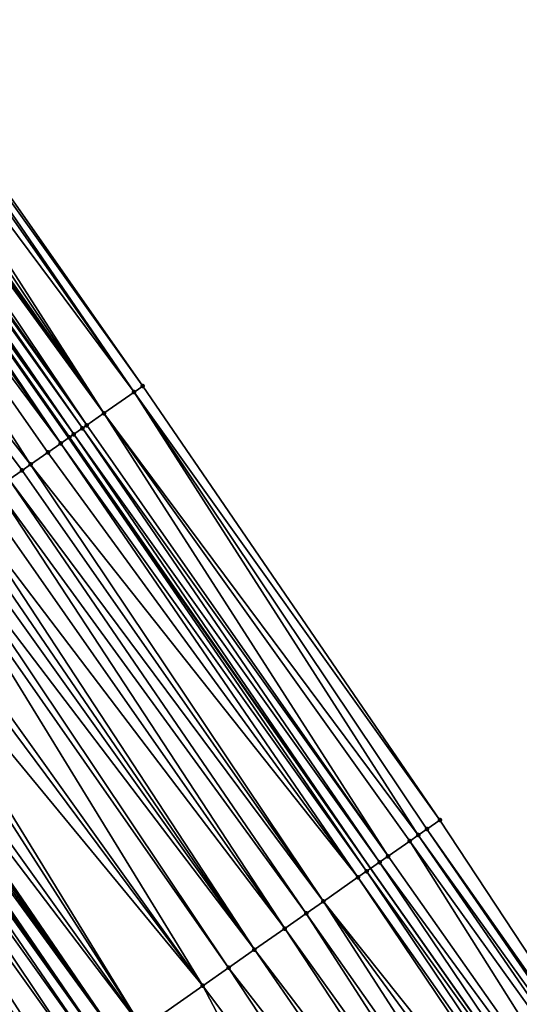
# Model space of a CAD drawing. Header units: feet. Extents: x 2004186 to 2014793, y 836912 to 864902.
# Tile 508 of 656: x 2007007 to 2007026, y 852502 to 852540. Entities that reach past the tile are written whole.
import ezdxf

# ---------------------------------------------------------------- set-up
doc = ezdxf.new("R2010")
doc.units = ezdxf.units.FT
doc.header["$LTSCALE"] = 100
doc.header["$MEASUREMENT"] = 0
for name, color, linetype, lineweight in [('EP_Travel Lane', 5, 'Continuous', 40), ('GPL_Skip Line', 2, 'Continuous', 40), ('Road Shots', 4, 'Continuous', 200), ('Road X-Section', 30, 'Continuous', 13)]:
    doc.layers.add(name, color=color, linetype=linetype, lineweight=lineweight)
doc.layers.add('I-77 SB_MM21-27-Surface-Border', color=7, linetype='Continuous')
doc.layers.add('I-77 SB_MM21-27-Surface-TIN', color=7, linetype='Continuous')

msp = doc.modelspace()

# ---------------------------------------------------------------- linework, layer by layer
at = {"layer": 'EP_Travel Lane'}
msp.add_polyline3d([(2007066.194967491, 852442.3457257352, 438.2838835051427), (2007054.552976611, 852458.6080466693, 438.3283688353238), (2007042.911112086, 852474.8701911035, 438.4318690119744), (2007031.269239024, 852491.1323474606, 438.5313843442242), (2007019.841308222, 852507.3792103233, 438.5970816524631), (2007008.371335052, 852523.7632022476, 438.6655144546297), (2006996.901382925, 852540.1471641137, 438.7439481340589), (2006985.493710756, 852556.4535754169, 438.8111852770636), (2006974.173259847, 852572.9411994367, 438.8864009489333), (2006962.852766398, 852589.4288854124, 438.942333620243), (2006951.532306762, 852605.9165221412, 439.0135854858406), (2006940.301695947, 852622.2977276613, 439.1195573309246), (2006929.207388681, 852638.9384280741, 439.1861903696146), (2006918.113056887, 852655.5791652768, 439.2401177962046), (2006907.018745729, 852672.2198715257, 439.3047509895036)], dxfattribs=at)
at = {"layer": 'GPL_Skip Line'}
msp.add_polyline3d([(2007045.161990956, 852451.8740535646, 438.7574871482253), (2007033.509610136, 852468.1287316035, 438.845002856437), (2007021.857214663, 852484.3834300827, 438.9256768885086), (2007010.356509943, 852500.7456406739, 438.9807652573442), (2006998.896041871, 852517.1362766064, 439.0496596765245), (2006987.435584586, 852533.5268971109, 439.1236770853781), (2006975.981958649, 852549.9221854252, 439.2124183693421), (2006964.662995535, 852566.4109326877, 439.2660621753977), (2006953.344078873, 852582.8996122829, 439.3407695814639), (2006942.025176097, 852599.3882716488, 439.4217740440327), (2006930.715798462, 852615.8832896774, 439.5228346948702), (2006919.595268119, 852632.5064717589, 439.5836695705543), (2006908.474745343, 852649.1296425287, 439.6484099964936), (2006897.354235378, 852665.7527941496, 439.719761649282), (2006886.239608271, 852682.3798579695, 439.7865050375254)], dxfattribs=at)
at = {"layer": 'I-77 SB_MM21-27-Surface-Border', "color": 3, "linetype": 'ByBlock', "lineweight": -2}
msp.add_polyline3d([(2006908.82316913, 852673.4276597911, 439.144924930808), (2006920.608461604, 852657.2495523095, 438.9972863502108), (2006931.729003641, 852640.6263527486, 438.9425079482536), (2006943.181948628, 852624.2256577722, 438.8556095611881), (2006954.390288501, 852607.8796791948, 438.7491176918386), (2006965.709188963, 852591.3910231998, 438.6670639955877), (2006977.028139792, 852574.9022938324, 438.6078349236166), (2006988.511936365, 852558.5268158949, 438.5294747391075), (2006999.727287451, 852542.124224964, 438.4841069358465), (2007011.187710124, 852525.7336539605, 438.3936418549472), (2007022.48432202, 852509.2283395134, 438.3490504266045), (2007033.396854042, 852492.6584967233, 438.3234815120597), (2007044.399152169, 852475.937564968, 438.2875672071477), (2007056.214043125, 852459.7994650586, 438.1822470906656), (2007068.354014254, 852443.8944378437, 438.0692178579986)], dxfattribs=at)
at = {"layer": 'I-77 SB_MM21-27-Surface-TIN', "color": 128, "linetype": 'ByBlock', "lineweight": -2}
for points in [[(2006999.399529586, 852541.8949330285, 438.5110773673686), (2006998.907896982, 852541.5509891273, 438.553524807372), (2007010.859967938, 852525.5043396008, 438.4280588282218)], [(2006999.563410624, 852542.0095759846, 438.4985921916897), (2006999.399529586, 852541.8949330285, 438.5110773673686), (2007010.859967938, 852525.5043396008, 438.4280588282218)], [(2006999.563410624, 852542.0095759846, 438.4985921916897), (2007011.187710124, 852525.7336539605, 438.3936418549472), (2006999.727287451, 852542.124224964, 438.4841069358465)], [(2006999.563410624, 852542.0095759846, 438.4985921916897), (2007010.859967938, 852525.5043396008, 438.4280588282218), (2007011.187710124, 852525.7336539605, 438.3936418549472)], [(2006998.907896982, 852541.5509891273, 438.553524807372), (2006998.580126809, 852541.3217147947, 438.574649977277), (2007009.712855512, 852524.7017604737, 438.541501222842)], [(2006998.907896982, 852541.5509891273, 438.553524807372), (2007009.712855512, 852524.7017604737, 438.541501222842), (2007010.859967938, 852525.5043396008, 438.4280588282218)], [(2006998.252369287, 852541.0924223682, 438.6017833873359), (2006998.088498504, 852540.9777647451, 438.6191390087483), (2007009.712855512, 852524.7017604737, 438.541501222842)], [(2006998.580126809, 852541.3217147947, 438.574649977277), (2006998.252369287, 852541.0924223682, 438.6017833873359), (2007009.712855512, 852524.7017604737, 438.541501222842)], [(2006997.924638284, 852540.8630920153, 438.6415109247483), (2006997.596927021, 852540.6337334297, 438.6906135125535), (2007009.057373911, 852524.2431277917, 438.6116510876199)], [(2006998.088498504, 852540.9777647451, 438.6191390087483), (2006997.924638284, 852540.8630920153, 438.6415109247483), (2007009.712855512, 852524.7017604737, 438.541501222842)], [(2006997.924638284, 852540.8630920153, 438.6415109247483), (2007009.057373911, 852524.2431277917, 438.6116510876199), (2007009.712855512, 852524.7017604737, 438.541501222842)], [(2006997.105288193, 852540.2897984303, 438.7301049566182), (2006996.941402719, 852540.1751618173, 438.7404838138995), (2007008.565740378, 852523.8991852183, 438.6536579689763)], [(2006997.269180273, 852540.4044255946, 438.7228636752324), (2006997.105288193, 852540.2897984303, 438.7301049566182), (2007008.565740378, 852523.8991852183, 438.6536579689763)], [(2006997.433060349, 852540.5190699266, 438.7099216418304), (2006997.269180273, 852540.4044255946, 438.7228636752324), (2007008.893500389, 852524.1284740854, 438.6277061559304)], [(2006997.269180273, 852540.4044255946, 438.7228636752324), (2007008.565740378, 852523.8991852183, 438.6536579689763), (2007008.893500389, 852524.1284740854, 438.6277061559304)], [(2006997.596927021, 852540.6337334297, 438.6906135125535), (2006997.433060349, 852540.5190699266, 438.7099216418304), (2007009.057373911, 852524.2431277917, 438.6116510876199)], [(2006997.433060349, 852540.5190699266, 438.7099216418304), (2007008.893500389, 852524.1284740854, 438.6277061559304), (2007009.057373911, 852524.2431277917, 438.6116510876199)], [(2006996.613647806, 852539.9458656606, 438.7688559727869), (2006996.121991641, 852539.6019554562, 438.8001138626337), (2007008.074087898, 852523.5552697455, 438.6866657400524)], [(2006996.613647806, 852539.9458656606, 438.7688559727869), (2007008.074087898, 852523.5552697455, 438.6866657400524), (2006996.901382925, 852540.1471641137, 438.7439481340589)], [(2006996.941402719, 852540.1751618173, 438.7404838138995), (2006996.901382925, 852540.1471641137, 438.7439481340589), (2007008.371335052, 852523.7632022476, 438.6655144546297)], [(2007008.074087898, 852523.5552697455, 438.6866657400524), (2007008.371335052, 852523.7632022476, 438.6655144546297), (2006996.901382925, 852540.1471641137, 438.7439481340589)], [(2006996.941402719, 852540.1751618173, 438.7404838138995), (2007008.371335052, 852523.7632022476, 438.6655144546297), (2007008.401853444, 852523.7845506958, 438.6633428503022)], [(2006996.941402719, 852540.1751618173, 438.7404838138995), (2007008.401853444, 852523.7845506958, 438.6633428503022), (2007008.565740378, 852523.8991852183, 438.6536579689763)], [(2006996.121991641, 852539.6019554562, 438.8001138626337), (2006994.646955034, 852538.5703222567, 438.8615399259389), (2007006.926866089, 852522.7528470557, 438.7481608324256)], [(2006996.121991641, 852539.6019554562, 438.8001138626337), (2007007.582427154, 852523.2113660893, 438.7157495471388), (2007008.074087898, 852523.5552697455, 438.6866657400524)], [(2006996.121991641, 852539.6019554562, 438.8001138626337), (2007006.926866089, 852522.7528470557, 438.7481608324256), (2007007.582427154, 852523.2113660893, 438.7157495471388)], [(2006994.646955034, 852538.5703222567, 438.8615399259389), (2007006.599080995, 852522.523594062, 438.7622003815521), (2007006.926866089, 852522.7528470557, 438.7481608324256)], [(2006994.646955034, 852538.5703222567, 438.8615399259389), (2007006.107404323, 852522.1797131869, 438.78371944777), (2007006.599080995, 852522.523594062, 438.7622003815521)], [(2007010.859967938, 852525.5043396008, 438.4280588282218), (2007022.48432202, 852509.2283395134, 438.3490504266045), (2007011.187710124, 852525.7336539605, 438.3936418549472)], [(2007010.859967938, 852525.5043396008, 438.4280588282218), (2007009.712855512, 852524.7017604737, 438.541501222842), (2007021.664934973, 852508.6550987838, 438.4200930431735)], [(2007010.859967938, 852525.5043396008, 438.4280588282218), (2007021.992695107, 852508.8843874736, 438.3942003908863), (2007022.48432202, 852509.2283395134, 438.3490504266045)], [(2007010.859967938, 852525.5043396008, 438.4280588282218), (2007021.664934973, 852508.6550987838, 438.4200930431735), (2007021.992695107, 852508.8843874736, 438.3942003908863)], [(2007009.712855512, 852524.7017604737, 438.541501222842), (2007009.057373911, 852524.2431277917, 438.6116510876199), (2007020.517829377, 852507.8525098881, 438.5367782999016)], [(2007009.712855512, 852524.7017604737, 438.541501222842), (2007021.337180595, 852508.4258018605, 438.4487197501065), (2007021.664934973, 852508.6550987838, 438.4200930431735)], [(2007009.712855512, 852524.7017604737, 438.541501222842), (2007020.517829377, 852507.8525098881, 438.5367782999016), (2007021.337180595, 852508.4258018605, 438.4487197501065)], [(2007009.057373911, 852524.2431277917, 438.6116510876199), (2007008.893500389, 852524.1284740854, 438.6277061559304), (2007020.517829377, 852507.8525098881, 438.5367782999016)], [(2007008.565740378, 852523.8991852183, 438.6536579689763), (2007008.401853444, 852523.7845506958, 438.6633428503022), (2007019.841308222, 852507.3792103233, 438.5970816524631)], [(2007008.893500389, 852524.1284740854, 438.6277061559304), (2007008.565740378, 852523.8991852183, 438.6536579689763), (2007020.190083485, 852507.623200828, 438.5694352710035)], [(2007008.565740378, 852523.8991852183, 438.6536579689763), (2007019.841308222, 852507.3792103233, 438.5970816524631), (2007020.190083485, 852507.623200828, 438.5694352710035)], [(2007008.893500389, 852524.1284740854, 438.6277061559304), (2007020.190083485, 852507.623200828, 438.5694352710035), (2007020.517829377, 852507.8525098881, 438.5367782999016)], [(2007008.074087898, 852523.5552697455, 438.6866657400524), (2007007.582427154, 852523.2113660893, 438.7157495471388), (2007019.370671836, 852507.0499952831, 438.6287942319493)], [(2007008.074087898, 852523.5552697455, 438.6866657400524), (2007019.698443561, 852507.2792673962, 438.6084061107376), (2007008.371335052, 852523.7632022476, 438.6655144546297)], [(2007008.074087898, 852523.5552697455, 438.6866657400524), (2007019.370671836, 852507.0499952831, 438.6287942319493), (2007019.698443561, 852507.2792673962, 438.6084061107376)], [(2007008.401853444, 852523.7845506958, 438.6633428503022), (2007008.371335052, 852523.7632022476, 438.6655144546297), (2007019.841308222, 852507.3792103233, 438.5970816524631)], [(2007019.698443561, 852507.2792673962, 438.6084061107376), (2007019.841308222, 852507.3792103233, 438.5970816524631), (2007008.371335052, 852523.7632022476, 438.6655144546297)], [(2007007.582427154, 852523.2113660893, 438.7157495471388), (2007006.926866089, 852522.7528470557, 438.7481608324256), (2007019.370671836, 852507.0499952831, 438.6287942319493)], [(2007006.926866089, 852522.7528470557, 438.7481608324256), (2007006.599080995, 852522.523594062, 438.7622003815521), (2007018.059554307, 852506.1329506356, 438.6958007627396)], [(2007006.926866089, 852522.7528470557, 438.7481608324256), (2007018.059554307, 852506.1329506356, 438.6958007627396), (2007019.370671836, 852507.0499952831, 438.6287942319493)], [(2007006.599080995, 852522.523594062, 438.7622003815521), (2007006.107404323, 852522.1797131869, 438.78371944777), (2007018.059554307, 852506.1329506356, 438.6958007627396)], [(2007006.107404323, 852522.1797131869, 438.78371944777), (2007005.615722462, 852521.835839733, 438.8027742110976), (2007017.403974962, 852505.6744577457, 438.7195301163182)], [(2007006.107404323, 852522.1797131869, 438.78371944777), (2007017.403974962, 852505.6744577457, 438.7195301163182), (2007018.059554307, 852506.1329506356, 438.6958007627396)], [(2007005.615722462, 852521.835839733, 438.8027742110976), (2007005.124039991, 852521.491967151, 438.8215394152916), (2007016.584510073, 852505.1013283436, 438.7536047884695)], [(2007005.615722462, 852521.835839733, 438.8027742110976), (2007016.584510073, 852505.1013283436, 438.7536047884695), (2007017.403974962, 852505.6744577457, 438.7195301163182)], [(2007005.124039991, 852521.491967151, 438.8215394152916), (2007004.468469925, 852521.03346099, 438.8496761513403), (2007016.584510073, 852505.1013283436, 438.7536047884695)], [(2007004.140670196, 852520.8042289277, 438.8567651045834), (2007003.812875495, 852520.5749896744, 438.8662419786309), (2007015.437250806, 852504.2989592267, 438.7973093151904)], [(2007004.468469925, 852521.03346099, 438.8496761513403), (2007004.140670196, 852520.8042289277, 438.8567651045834), (2007015.437250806, 852504.2989592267, 438.7973093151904)], [(2007004.468469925, 852521.03346099, 438.8496761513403), (2007015.437250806, 852504.2989592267, 438.7973093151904), (2007016.584510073, 852505.1013283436, 438.7536047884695)], [(2007003.812875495, 852520.5749896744, 438.8662419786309), (2007003.321192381, 852520.2311180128, 438.8847015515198), (2007015.437250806, 852504.2989592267, 438.7973093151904)], [(2007003.321192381, 852520.2311180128, 438.8847015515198), (2007002.993399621, 852520.001875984, 438.8950999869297), (2007014.453884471, 852503.6112160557, 438.8341771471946)], [(2007003.321192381, 852520.2311180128, 438.8847015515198), (2007014.453884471, 852503.6112160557, 438.8341771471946), (2007015.437250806, 852504.2989592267, 438.7973093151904)], [(2007002.993399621, 852520.001875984, 438.8950999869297), (2007001.846134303, 852519.1995155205, 438.9359320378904), (2007013.47049961, 852502.9234993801, 438.8622467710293)], [(2007002.993399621, 852520.001875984, 438.8950999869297), (2007013.47049961, 852502.9234993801, 438.8622467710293), (2007014.453884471, 852503.6112160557, 438.8341771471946)], [(2007001.518352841, 852518.9702573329, 438.951696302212), (2007000.698887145, 852518.3971290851, 438.9853882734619), (2007013.47049961, 852502.9234993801, 438.8622467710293)], [(2007001.846134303, 852519.1995155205, 438.9359320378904), (2007001.518352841, 852518.9702573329, 438.951696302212), (2007013.47049961, 852502.9234993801, 438.8622467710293)], [(2007000.698887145, 852518.3971290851, 438.9853882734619), (2007000.371095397, 852518.1678856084, 438.9962676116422), (2007011.175995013, 852501.3187412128, 438.9562750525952)], [(2007000.698887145, 852518.3971290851, 438.9853882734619), (2007011.175995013, 852501.3187412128, 438.9562750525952), (2007013.47049961, 852502.9234993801, 438.8622467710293)], [(2007000.371095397, 852518.1678856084, 438.9962676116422), (2006999.551627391, 852517.5947606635, 439.0288628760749), (2007011.175995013, 852501.3187412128, 438.9562750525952)], [(2006999.551627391, 852517.5947606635, 439.0288628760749), (2006999.059939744, 852517.2508954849, 439.0451696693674), (2007011.175995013, 852501.3187412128, 438.9562750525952)], [(2006998.732143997, 852517.021657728, 439.0541496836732), (2007010.356509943, 852500.7456406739, 438.9807652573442), (2006998.896041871, 852517.1362766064, 439.0496596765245)], [(2006999.059939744, 852517.2508954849, 439.0451696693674), (2006998.896041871, 852517.1362766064, 439.0496596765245), (2007010.356509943, 852500.7456406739, 438.9807652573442)], [(2006999.059939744, 852517.2508954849, 439.0451696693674), (2007010.356509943, 852500.7456406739, 438.9807652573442), (2007011.175995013, 852501.3187412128, 438.9562750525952)], [(2006998.240406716, 852516.6778635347, 439.0468847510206), (2006997.912634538, 852516.4485920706, 439.0670576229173), (2007009.537013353, 852500.1725566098, 438.9997848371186)], [(2006998.404311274, 852516.7924728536, 439.0455692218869), (2006998.240406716, 852516.6778635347, 439.0468847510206), (2007009.864810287, 852500.4017926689, 438.9913689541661)], [(2006998.240406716, 852516.6778635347, 439.0468847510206), (2007009.537013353, 852500.1725566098, 438.9997848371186), (2007009.864810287, 852500.4017926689, 438.9913689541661)], [(2006998.568230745, 852516.9070608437, 439.051336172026), (2006998.404311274, 852516.7924728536, 439.0455692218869), (2007009.864810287, 852500.4017926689, 438.9913689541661)], [(2006998.732143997, 852517.021657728, 439.0541496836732), (2006998.568230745, 852516.9070608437, 439.051336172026), (2007010.356509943, 852500.7456406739, 438.9807652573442)], [(2006998.568230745, 852516.9070608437, 439.051336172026), (2007009.864810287, 852500.4017926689, 438.9913689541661), (2007010.356509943, 852500.7456406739, 438.9807652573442)], [(2006997.912634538, 852516.4485920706, 439.0670576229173), (2006997.420955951, 852516.1047139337, 439.0876674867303), (2007009.045336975, 852499.8286753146, 439.0214429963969)], [(2006997.912634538, 852516.4485920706, 439.0670576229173), (2007009.045336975, 852499.8286753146, 439.0214429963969), (2007009.537013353, 852500.1725566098, 438.9997848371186)], [(2006997.420955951, 852516.1047139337, 439.0876674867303), (2006996.273694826, 852515.3023474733, 439.1304907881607), (2007008.225868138, 852499.2555515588, 439.053642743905)], [(2006997.420955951, 852516.1047139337, 439.0876674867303), (2007008.225868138, 852499.2555515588, 439.053642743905), (2007009.045336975, 852499.8286753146, 439.0214429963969)], [(2006996.273694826, 852515.3023474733, 439.1304907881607), (2006995.618121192, 852514.8438464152, 439.1569330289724), (2007007.406387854, 852498.6824441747, 439.0804060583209)], [(2006996.273694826, 852515.3023474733, 439.1304907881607), (2007007.406387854, 852498.6824441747, 439.0804060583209), (2007008.225868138, 852499.2555515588, 439.053642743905)], [(2006995.618121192, 852514.8438464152, 439.1569330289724), (2007006.423025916, 852497.9946947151, 439.1193621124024), (2007007.406387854, 852498.6824441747, 439.0804060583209)], [(2007021.992695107, 852508.8843874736, 438.3942003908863), (2007033.396854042, 852492.6584967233, 438.3234815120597), (2007022.48432202, 852509.2283395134, 438.3490504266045)], [(2007021.992695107, 852508.8843874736, 438.3942003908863), (2007021.664934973, 852508.6550987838, 438.4200930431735), (2007033.2343347, 852492.5419314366, 438.3370014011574)], [(2007021.992695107, 852508.8843874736, 438.3942003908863), (2007033.2343347, 852492.5419314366, 438.3370014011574), (2007033.396854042, 852492.6584967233, 438.3234815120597)], [(2007021.664934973, 852508.6550987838, 438.4200930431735), (2007021.337180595, 852508.4258018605, 438.4487197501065), (2007032.909302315, 852492.3087920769, 438.3669821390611)], [(2007021.664934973, 852508.6550987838, 438.4200930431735), (2007032.909302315, 852492.3087920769, 438.3669821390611), (2007033.2343347, 852492.5419314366, 438.3370014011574)], [(2007021.337180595, 852508.4258018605, 438.4487197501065), (2007020.517829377, 852507.8525098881, 438.5367782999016), (2007031.934230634, 852491.6093384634, 438.4688182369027)], [(2007021.337180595, 852508.4258018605, 438.4487197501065), (2007031.934230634, 852491.6093384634, 438.4688182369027), (2007032.909302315, 852492.3087920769, 438.3669821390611)], [(2007020.517829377, 852507.8525098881, 438.5367782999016), (2007020.190083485, 852507.623200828, 438.5694352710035), (2007031.934230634, 852491.6093384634, 438.4688182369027)], [(2007019.698443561, 852507.2792673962, 438.6084061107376), (2007031.269239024, 852491.1323474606, 438.5313843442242), (2007019.841308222, 852507.3792103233, 438.5970816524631)], [(2007020.190083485, 852507.623200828, 438.5694352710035), (2007019.841308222, 852507.3792103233, 438.5970816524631), (2007031.284168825, 852491.1430556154, 438.5301615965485)], [(2007031.284168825, 852491.1430556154, 438.5301615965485), (2007019.841308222, 852507.3792103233, 438.5970816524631), (2007031.269239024, 852491.1323474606, 438.5313843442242)], [(2007020.190083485, 852507.623200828, 438.5694352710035), (2007031.284168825, 852491.1430556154, 438.5301615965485), (2007031.934230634, 852491.6093384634, 438.4688182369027)], [(2007019.370671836, 852507.0499952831, 438.6287942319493), (2007018.059554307, 852506.1329506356, 438.6958007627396), (2007030.471558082, 852490.5602487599, 438.5912079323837)], [(2007019.698443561, 852507.2792673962, 438.6084061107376), (2007019.370671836, 852507.0499952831, 438.6287942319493), (2007030.796609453, 852490.7933616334, 438.5700926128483)], [(2007019.370671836, 852507.0499952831, 438.6287942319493), (2007030.471558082, 852490.5602487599, 438.5912079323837), (2007030.796609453, 852490.7933616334, 438.5700926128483)], [(2007019.698443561, 852507.2792673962, 438.6084061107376), (2007030.796609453, 852490.7933616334, 438.5700926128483), (2007031.269239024, 852491.1323474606, 438.5313843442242)], [(2007018.059554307, 852506.1329506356, 438.6958007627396), (2007017.403974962, 852505.6744577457, 438.7195301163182), (2007028.846225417, 852489.3947901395, 438.661389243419)], [(2007018.059554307, 852506.1329506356, 438.6958007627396), (2007029.821432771, 852490.0940544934, 438.6229015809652), (2007030.471558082, 852490.5602487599, 438.5912079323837)], [(2007018.059554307, 852506.1329506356, 438.6958007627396), (2007028.846225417, 852489.3947901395, 438.661389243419), (2007029.821432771, 852490.0940544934, 438.6229015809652)], [(2007017.403974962, 852505.6744577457, 438.7195301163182), (2007016.584510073, 852505.1013283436, 438.7536047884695), (2007028.196092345, 852488.9286067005, 438.6894587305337)], [(2007017.403974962, 852505.6744577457, 438.7195301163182), (2007028.196092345, 852488.9286067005, 438.6894587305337), (2007028.846225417, 852489.3947901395, 438.661389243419)], [(2007016.584510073, 852505.1013283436, 438.7536047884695), (2007015.437250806, 852504.2989592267, 438.7973093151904), (2007027.545956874, 852488.4624266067, 438.7164084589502)], [(2007016.584510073, 852505.1013283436, 438.7536047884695), (2007027.545956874, 852488.4624266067, 438.7164084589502), (2007028.196092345, 852488.9286067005, 438.6894587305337)], [(2007015.437250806, 852504.2989592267, 438.7973093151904), (2007014.453884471, 852503.6112160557, 438.8341771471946), (2007026.733272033, 852487.8797231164, 438.7428567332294)], [(2007015.437250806, 852504.2989592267, 438.7973093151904), (2007026.733272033, 852487.8797231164, 438.7428567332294), (2007027.545956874, 852488.4624266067, 438.7164084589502)], [(2007014.453884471, 852503.6112160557, 438.8341771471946), (2007013.47049961, 852502.9234993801, 438.8622467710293), (2007025.432983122, 852486.947387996, 438.7883658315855)], [(2007014.453884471, 852503.6112160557, 438.8341771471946), (2007025.432983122, 852486.947387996, 438.7883658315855), (2007026.733272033, 852487.8797231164, 438.7428567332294)], [(2007013.47049961, 852502.9234993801, 438.8622467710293), (2007011.175995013, 852501.3187412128, 438.9562750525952), (2007022.832432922, 852485.0826792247, 438.8922808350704)], [(2007013.47049961, 852502.9234993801, 438.8622467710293), (2007022.832432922, 852485.0826792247, 438.8922808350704), (2007025.432983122, 852486.947387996, 438.7883658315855)]]:
    msp.add_3dface(points, dxfattribs=at)
at = {"layer": 'Road Shots', "lineweight": 100}
for p in [(2007011.187710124, 852525.7336539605, 438.3936418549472), (2007010.859967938, 852525.5043396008, 438.4280588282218), (2007009.712855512, 852524.7017604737, 438.541501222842), (2007009.057373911, 852524.2431277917, 438.6116510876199), (2007008.565740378, 852523.8991852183, 438.6536579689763), (2007008.893500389, 852524.1284740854, 438.6277061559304), (2007008.074087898, 852523.5552697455, 438.6866657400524), (2007008.401853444, 852523.7845506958, 438.6633428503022), (2007007.582427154, 852523.2113660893, 438.7157495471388), (2007006.926866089, 852522.7528470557, 438.7481608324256), (2007006.599080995, 852522.523594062, 438.7622003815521), (2007022.48432202, 852509.2283395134, 438.3490504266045), (2007021.992695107, 852508.8843874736, 438.3942003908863), (2007021.664934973, 852508.6550987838, 438.4200930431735), (2007021.337180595, 852508.4258018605, 438.4487197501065), (2007020.517829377, 852507.8525098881, 438.5367782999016), (2007020.190083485, 852507.623200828, 438.5694352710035), (2007019.370671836, 852507.0499952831, 438.6287942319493), (2007019.698443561, 852507.2792673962, 438.6084061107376), (2007018.059554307, 852506.1329506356, 438.6958007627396), (2007017.403974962, 852505.6744577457, 438.7195301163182), (2007016.584510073, 852505.1013283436, 438.7536047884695), (2007015.437250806, 852504.2989592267, 438.7973093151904), (2007014.453884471, 852503.6112160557, 438.8341771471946), (2007013.47049961, 852502.9234993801, 438.8622467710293)]:
    msp.add_point(p, dxfattribs=at)
at = {"layer": 'Road X-Section', "extrusion": (-0.5730229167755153, 0.8195311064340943, 0.003674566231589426), "elevation": -451390.4361113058, "flags": 128}
msp.add_lwpolyline([(-2133306.684502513, 2098.227622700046), (-2133307.484502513, 2098.205094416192), (-2133308.284502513, 2098.182939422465), (-2133309.084502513, 2098.163884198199), (-2133309.484502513, 2098.146758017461), (-2133309.884502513, 2098.126607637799), (-2133310.084502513, 2098.118794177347), (-2133310.284502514, 2098.113870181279), (-2133310.484502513, 2098.11226473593), (-2133310.684502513, 2098.113314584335), (-2133310.884502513, 2098.110595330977), (-2133311.084502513, 2098.102786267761), (-2133311.284502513, 2098.092703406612), (-2133311.484502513, 2098.079505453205), (-2133311.684502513, 2098.069057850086), (-2133311.884502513, 2098.062626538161), (-2133312.684502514, 2098.050606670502), (-2133313.084502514, 2098.045148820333), (-2133313.684502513, 2098.030164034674), (-2133315.884502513, 2097.965378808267), (-2133316.684502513, 2097.944014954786), (-2133317.484502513, 2097.918125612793), (-2133318.284502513, 2097.896834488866), (-2133320.284502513, 2097.835149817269), (-2133321.084502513, 2097.80870739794), (-2133322.484502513, 2097.765883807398), (-2133323.084502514, 2097.745273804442), (-2133323.484502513, 2097.725100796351), (-2133323.684502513, 2097.723785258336), (-2133323.884502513, 2097.72955224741), (-2133324.084502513, 2097.732365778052), (-2133324.484502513, 2097.723385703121), (-2133325.084502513, 2097.707078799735), (-2133326.084502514, 2097.674483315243), (-2133326.484502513, 2097.663603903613), (-2133327.484502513, 2097.629911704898), (-2133327.884502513, 2097.614147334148), (-2133329.284502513, 2097.573315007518), (-2133329.684502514, 2097.562916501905), (-2133330.284502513, 2097.54445680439), (-2133330.684502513, 2097.534979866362), (-2133331.084502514, 2097.527890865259), (-2133331.884502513, 2097.499753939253), (-2133332.484502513, 2097.480988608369), (-2133333.084502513, 2097.461933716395), (-2133333.684502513, 2097.440414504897), (-2133334.084502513, 2097.426374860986), (-2133334.884502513, 2097.393963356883), (-2133335.484502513, 2097.364879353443), (-2133335.884502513, 2097.341556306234), (-2133336.084502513, 2097.331871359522), (-2133336.484502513, 2097.305919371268), (-2133336.684502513, 2097.289864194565), (-2133337.484502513, 2097.219713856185), (-2133338.884502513, 2097.106270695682), (-2133339.284502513, 2097.071853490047)], dxfattribs=at)
at = {"layer": 'Road X-Section', "extrusion": (-0.5730229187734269, 0.8195311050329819, 0.003674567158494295), "elevation": -451410.4413151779, "flags": 128}
msp.add_lwpolyline([(-2133307.483401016, 2098.203235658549), (-2133308.283401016, 2098.186266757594), (-2133308.683401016, 2098.173126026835), (-2133309.483401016, 2098.142778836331), (-2133310.283401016, 2098.119652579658), (-2133310.883401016, 2098.10221469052), (-2133311.283401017, 2098.089691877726), (-2133312.283401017, 2098.073596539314), (-2133313.283401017, 2098.052388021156), (-2133314.283401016, 2098.024270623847), (-2133316.083401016, 2097.969629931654), (-2133316.683401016, 2097.954114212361), (-2133319.483401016, 2097.871508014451), (-2133320.683401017, 2097.832551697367), (-2133321.683401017, 2097.805788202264), (-2133322.683401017, 2097.773588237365), (-2133323.283401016, 2097.751929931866), (-2133323.683401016, 2097.743513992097), (-2133324.283401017, 2097.732910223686), (-2133325.283401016, 2097.708419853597), (-2133328.083401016, 2097.614390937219), (-2133329.283401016, 2097.586321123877), (-2133330.483401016, 2097.549453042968), (-2133331.883401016, 2097.505748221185), (-2133332.883401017, 2097.471673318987), (-2133333.683401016, 2097.447943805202), (-2133335.283401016, 2097.380936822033), (-2133335.683401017, 2097.360548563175), (-2133336.283401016, 2097.321577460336), (-2133336.683401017, 2097.288920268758), (-2133337.683401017, 2097.200861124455), (-2133338.083401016, 2097.172234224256), (-2133338.483401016, 2097.146341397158), (-2133339.083401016, 2097.101191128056)], dxfattribs=at)

doc.saveas('drawing.dxf')
